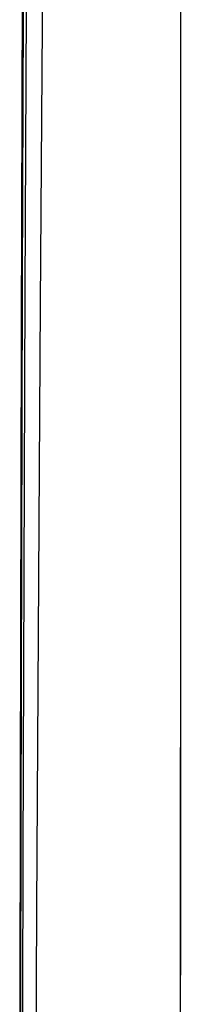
# Model space of a CAD drawing. Header units: metres. Extents: x 209848 to 209928, y 1182430 to 1182563.
# Tile 495 of 656: x 209852.8547 to 209852.9197, y 1182481.925 to 1182482.3226. Entities that reach past the tile are written whole.
import ezdxf

# ---------------------------------------------------------------- set-up
doc = ezdxf.new("R2010")
doc.units = ezdxf.units.M
doc.header["$MEASUREMENT"] = 0
doc.linetypes.add('DGN Style 2', pattern=[15.036391, 9.021834, -6.014556])
doc.layers.get('0').update_dxf_attribs({"color": 254})

# ---------------------------------------------------------------- blocks, each defined once
blk = doc.blocks.new('*U2')
at = {"color": 40, "linetype": 'Continuous'}
for p, q in [((1.575, -16.72362), (1.575, -16.82216)), ((1.575, -16.82216), (1.575, -16.92068)), ((1.575, -16.92068), (1.575, -17.01917)), ((1.575, -17.01917), (1.57489, -17.11793)), ((1.57489, -17.11793), (1.57493, -17.21597))]:
    blk.add_line(p, q, dxfattribs=at)
blk = doc.blocks.new('*U3')
at = {"color": 40, "linetype": 'Continuous'}
for p, q in [((1.575, -16.7118), (1.575, -16.81076)), ((1.575, -16.81076), (1.575, -16.9097)), ((1.575, -16.9097), (1.575, -17.00863)), ((1.575, -17.00863), (1.57489, -17.10785)), ((1.57489, -17.10785), (1.57492, -17.20633))]:
    blk.add_line(p, q, dxfattribs=at)
blk = doc.blocks.new('*U4')
at = {"color": 40, "linetype": 'Continuous'}
for p, q in [((1.575, -16.64434), (1.575, -16.74341)), ((1.575, -16.74341), (1.575, -16.84245)), ((1.575, -16.84245), (1.575, -16.94145)), ((1.575, -16.94145), (1.575, -17.04043)), ((1.575, -17.04043), (1.5749, -17.13964))]:
    blk.add_line(p, q, dxfattribs=at)
blk = doc.blocks.new('*U5')
at = {"color": 40, "linetype": 'Continuous'}
for p, q in [((1.575, -16.72399), (1.575, -16.82314)), ((1.575, -16.82314), (1.575, -16.92227)), ((1.575, -16.92227), (1.575, -17.02137)), ((1.575, -17.02137), (1.5749, -17.12072)), ((1.5749, -17.12072), (1.57493, -17.21937))]:
    blk.add_line(p, q, dxfattribs=at)
blk = doc.blocks.new('*U6')
at = {"color": 40, "linetype": 'Continuous'}
for p, q in [((1.575, -16.73357), (1.575, -16.83437)), ((1.575, -16.83437), (1.575, -16.93524)), ((1.575, -16.93524), (1.575, -17.03613)), ((1.575, -17.03613), (1.5749, -17.13738))]:
    blk.add_line(p, q, dxfattribs=at)
blk = doc.blocks.new('*U7')
at = {"color": 40, "linetype": 'Continuous'}
for p, q in [((1.575, -16.68504), (1.575, -16.7842)), ((1.575, -16.7842), (1.575, -16.88335)), ((1.575, -16.88335), (1.575, -16.98249)), ((1.575, -16.98249), (1.57488, -17.08196)), ((1.57488, -17.08196), (1.57492, -17.18063))]:
    blk.add_line(p, q, dxfattribs=at)
blk = doc.blocks.new('*U8')
at = {"color": 40, "linetype": 'Continuous'}
for p, q in [((1.575, -16.70132), (1.575, -16.80185)), ((1.575, -16.80185), (1.575, -16.90242)), ((1.575, -16.90242), (1.575, -17.00304)), ((1.575, -17.00304), (1.575, -17.1037)), ((1.575, -17.1037), (1.57492, -17.20466))]:
    blk.add_line(p, q, dxfattribs=at)
blk = doc.blocks.new('*U9')
at = {"color": 40, "linetype": 'Continuous'}
for p, q in [((1.575, -16.71487), (1.575, -16.81544)), ((1.575, -16.81544), (1.575, -16.91605)), ((1.575, -16.91605), (1.575, -17.01667)), ((1.575, -17.01667), (1.57489, -17.11764)), ((1.57489, -17.11764), (1.57493, -17.21791))]:
    blk.add_line(p, q, dxfattribs=at)
blk = doc.blocks.new('ATTEMP')
at = {"color": 5, "linetype": 'Continuous', "flags": 128}
for points in [[(-6.99726, -18.07371), (-6.99688, -17.82962), (-6.99628, -17.58553), (-6.99542, -17.34145), (-6.99428, -17.0974), (-6.99283, -16.85338), (-6.99104, -16.60941), (-6.98888, -16.3655), (-6.98633, -16.12165), (-6.98335, -15.87786), (-6.97992, -15.63416), (-6.97601, -15.39054), (-6.97158, -15.14701), (-6.96662, -14.90357), (-6.9611, -14.66023)], [(-7.00062, -17.98878), (-7.00073, -17.76131), (-7.00065, -17.53347), (-7.00036, -17.30532), (-6.99984, -17.0769), (-6.99904, -16.84823), (-6.99793, -16.61935), (-6.99649, -16.3903), (-6.99467, -16.1611), (-6.99243, -15.93179), (-6.98974, -15.70238), (-6.98656, -15.4729), (-6.98285, -15.24338), (-6.97857, -15.01383), (-6.97367, -14.78428)], [(-7.00097, -17.92735), (-7.00114, -17.71213), (-7.00116, -17.49619), (-7.00101, -17.27961), (-7.00066, -17.06243), (-7.00009, -16.84474), (-6.99927, -16.62658), (-6.99816, -16.40801), (-6.99673, -16.18906), (-6.99494, -15.9698), (-6.99276, -15.75025), (-6.99015, -15.53045), (-6.98707, -15.31044), (-6.98347, -15.09026), (-6.97933, -14.86992), (-6.97458, -14.64948)], [(-7.00092, -17.9913), (-7.00113, -17.79282), (-7.00123, -17.59292), (-7.00121, -17.39175), (-7.00105, -17.18945), (-7.00071, -16.98611), (-7.00019, -16.78184), (-6.99946, -16.57674), (-6.99849, -16.37089), (-6.99725, -16.16435), (-6.99571, -15.9572), (-6.99384, -15.74949), (-6.99161, -15.54128), (-6.98898, -15.33263), (-6.98591, -15.12359), (-6.98236, -14.91419), (-6.9783, -14.70449)], [(-7.00092, -17.99544), (-7.00112, -17.80234), (-7.00123, -17.61108), (-7.00123, -17.42165), (-7.0011, -17.23407), (-7.00085, -17.04832), (-7.00045, -16.86442), (-6.99991, -16.68236), (-6.99921, -16.50214), (-6.99834, -16.32377), (-6.99729, -16.14723), (-6.99606, -15.97229), (-6.9946, -15.79642), (-6.99291, -15.61906), (-6.99094, -15.44035), (-6.98869, -15.26043), (-6.98613, -15.0794), (-6.98322, -14.89737), (-6.97996, -14.71443)], [(-7.00091, -18.00318), (-7.00112, -17.81019), (-7.00123, -17.61903), (-7.00123, -17.42971), (-7.00111, -17.24222), (-7.00086, -17.05657), (-7.00048, -16.87276), (-6.99994, -16.69079), (-6.99924, -16.51066), (-6.99838, -16.33236), (-6.99735, -16.1559), (-6.99613, -15.98127), (-6.99471, -15.80847), (-6.99309, -15.6375), (-6.99127, -15.46836), (-6.98923, -15.30103), (-6.98697, -15.13553), (-6.98447, -14.97184), (-6.98174, -14.80996)], [(-7.00091, -17.99854), (-7.00112, -17.80548), (-7.00123, -17.61426), (-7.00123, -17.42487), (-7.00111, -17.23733), (-7.00085, -17.05162), (-7.00046, -16.86776), (-6.99992, -16.68574), (-6.99922, -16.50555), (-6.99836, -16.3272), (-6.99731, -16.1507), (-6.99608, -15.97602), (-6.99466, -15.80318), (-6.99304, -15.63217), (-6.99121, -15.46299), (-6.98916, -15.29563), (-6.98689, -15.13009), (-6.98438, -14.96637), (-6.98164, -14.80445)], [(-7.00091, -18.00318), (-7.00112, -17.81019), (-7.00123, -17.61903), (-7.00123, -17.42971), (-7.00111, -17.24222), (-7.00086, -17.05657), (-7.00048, -16.87276), (-6.99994, -16.69079), (-6.99924, -16.51066), (-6.99838, -16.33236), (-6.99735, -16.1559), (-6.99613, -15.98127), (-6.99471, -15.80847), (-6.99309, -15.6375), (-6.99127, -15.46836), (-6.98923, -15.30103), (-6.98697, -15.13553), (-6.98447, -14.97184), (-6.98174, -14.80996)]]:
    blk.add_lwpolyline(points, dxfattribs=at)
at = {"color": 3, "linetype": 'Continuous'}
for name in ['*U9', '*U8', '*U7', '*U6', '*U4', '*U5', '*U3', '*U2']:
    blk.add_blockref(name, (-8.51117, 0), dxfattribs=at)

msp = doc.modelspace()

# ---------------------------------------------------------------- block references
at = {"color": 1, "linetype": 'DGN Style 2'}
msp.add_blockref('ATTEMP', (209859.85591, 1182499.06107), dxfattribs=at)

doc.saveas('drawing.dxf')
